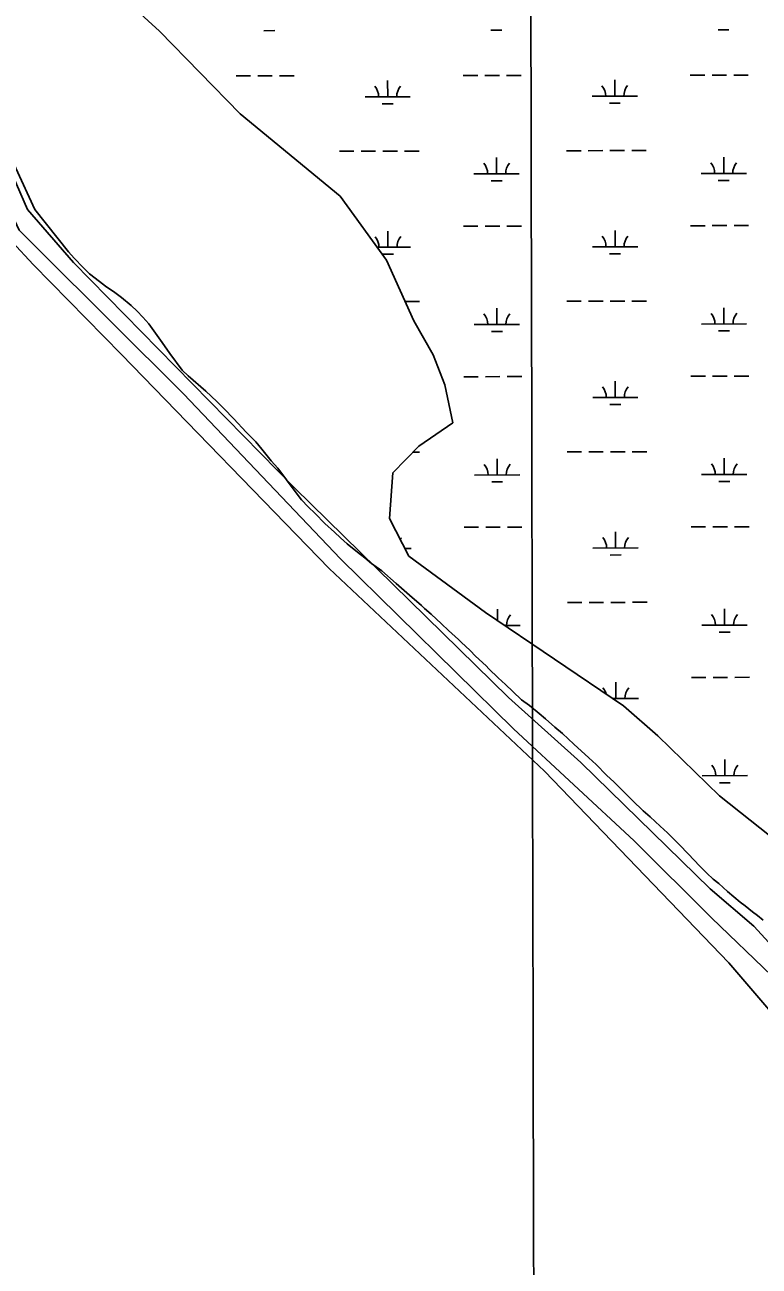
# Model space of a CAD drawing. Extents: x 3329332 to 3367211, y 631066 to 656469.
# Drawn here: x 3358615 to 3360238, y 649331 to 652074 of the extents above; entities that cross this region are included whole.
import ezdxf

# ---------------------------------------------------------------- set-up
doc = ezdxf.new("R2010")
doc.units = 0
for name, color, linetype in [('V-GRID-MAJR', 7, 'Continuous'), ('V-SITE-VEGE', 7, 'Continuous'), ('V-TOPO-SHOR', 7, 'Continuous'), ('V-WETL-SWMP', 7, 'Continuous')]:
    doc.layers.add(name, color=color, linetype=linetype)

msp = doc.modelspace()

# ---------------------------------------------------------------- linework, layer by layer
at = {"layer": 'V-GRID-MAJR'}
msp.add_spline([(3359767.8850000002, 636497.77), (3359754.665, 642557.165), (3359741.441, 648618.497), (3359728.217, 654679.853), (3359728.213, 654681.765)], degree=3, dxfattribs=at)
at = {"layer": 'V-SITE-VEGE'}
for p, q in [((3358637.6180000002, 651665.661), (3358538.237, 651880.5149999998)), ((3358711.723, 651571.951), (3358637.6180000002, 651665.661)), ((3358724.302, 651558.28), (3358711.723, 651571.951)), ((3358744.553, 651537.1900000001), (3358724.302, 651558.28)), ((3358758.248, 651523.4990000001), (3358744.553, 651537.1900000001)), ((3358780.255, 651506.286), (3358758.248, 651523.4990000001)), ((3358793.471, 651496.517), (3358780.255, 651506.286)), ((3358814.418, 651482.1190000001), (3358793.471, 651496.5170000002)), ((3358829.287, 651471.199), (3358814.418, 651482.1190000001)), ((3358850.166, 651453.449), (3358829.287, 651471.199)), ((3358863.324, 651440.889), (3358850.166, 651453.449)), ((3358875.913, 651427.778), (3358863.324, 651440.889)), ((3358889.029, 651412.983), (3358875.913, 651427.778)), ((3358918.94, 651372.133), (3358889.029, 651412.983)), ((3358935.7600000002, 651347.199), (3358918.94, 651372.133)), ((3358962.957, 651310.321), (3358935.7600000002, 651347.199)), ((3358976.687, 651298.305), (3358962.957, 651310.321)), ((3359015.687, 651264.54), (3358976.687, 651298.305)), ((3359039.815, 651241.694), (3359015.687, 651264.54)), ((3359055.15, 651226.291), (3359039.815, 651241.6940000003)), ((3359077.594, 651202.922), (3359055.15, 651226.2909999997)), ((3359104.39, 651173.875), (3359077.594, 651202.9220000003)), ((3359125.7490000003, 651152.205), (3359104.39, 651173.875)), ((3359139.399, 651136.278), (3359125.7490000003, 651152.205)), ((3359160.1180000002, 651110.706), (3359139.399, 651136.278)), ((3359174.315, 651094.212), (3359160.1180000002, 651110.706)), ((3359193.359, 651068.671), (3359174.315, 651094.212)), ((3359205.858, 651051.095), (3359193.359, 651068.671)), ((3359226.555, 651024.408), (3359205.858, 651051.095)), ((3359241.324, 651008.458), (3359226.555, 651024.408)), ((3359256.684, 650994.1730000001), (3359241.324, 651008.458)), ((3359278.5870000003, 650971.936), (3359256.684, 650994.1730000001)), ((3359299.444, 650953.066), (3359278.5870000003, 650971.936)), ((3359313.151, 650939.9339999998), (3359299.444, 650953.066)), ((3359327.975, 650926.777), (3359313.151, 650939.9339999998)), ((3359350.519, 650908.4379999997), (3359327.975, 650926.7769999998)), ((3359367.04, 650896.365), (3359350.519, 650908.4379999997)), ((3359381.876, 650883.767), (3359367.04, 650896.365)), ((3359404.453, 650867.103), (3359381.876, 650883.767)), ((3359436.312, 650839.629), (3359404.453, 650867.103)), ((3359465.401, 650813.331), (3359436.312, 650839.629)), ((3359492.335, 650790.9869999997), (3359465.401, 650813.3309999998)), ((3359498.903, 650784.147), (3359492.335, 650790.987)), ((3359513.738, 650771.549), (3359498.903, 650784.147)), ((3359536.213, 650749.857), (3359513.738, 650771.549)), ((3359551.573, 650735.572), (3359536.213, 650749.8570000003)), ((3359573.524, 650715.5650000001), (3359551.573, 650735.572)), ((3359579.557, 650709.853), (3359573.524, 650715.5650000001)), ((3359599.306, 650691.569), (3359579.557, 650709.853)), ((3359611.348, 650679.029), (3359599.306, 650691.569)), ((3359634.941, 650657.312), (3359611.348, 650679.029)), ((3359640.964, 650651.0430000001), (3359634.941, 650657.312)), ((3359661.237, 650631.071), (3359640.964, 650651.0430000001)), ((3359677.703, 650616.206), (3359661.237, 650631.071)), ((3359693.598, 650600.791), (3359677.703, 650616.206)), ((3359713.349, 650582.507), (3359693.598, 650600.791)), ((3359730.419, 650569.862), (3359713.349, 650582.507)), ((3359751.855, 650552.104), (3359730.419, 650569.862)), ((3359766.142, 650540.078), (3359751.855, 650552.104)), ((3359787.011, 650521.769), (3359766.142, 650540.078)), ((3359803.5, 650508.023), (3359787.011, 650521.769)), ((3359828.733, 650484.596), (3359803.5, 650508.023)), ((3359861.6550000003, 650454.306), (3359828.733, 650484.596)), ((3359878.1210000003, 650439.441), (3359861.6550000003, 650454.306)), ((3359901.12, 650416.059), (3359878.1210000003, 650439.441)), ((3359917.575, 650400.636), (3359901.12, 650416.059)), ((3359942.776, 650375.534), (3359917.575, 650400.636)), ((3359958.66, 650359.561), (3359942.776, 650375.534)), ((3359981.684, 650337.297), (3359958.66, 650359.561)), ((3359997.054, 650323.572), (3359981.684, 650337.297)), ((3360019.551, 650302.996), (3359997.054, 650323.572)), ((3360036.0300000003, 650288.6879999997), (3360019.551, 650302.996)), ((3360062.3140000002, 650261.888), (3360036.0300000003, 650288.6879999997)), ((3360081.471, 650241.939), (3360062.3140000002, 650261.888)), ((3360107.185, 650214.59), (3360081.471, 650241.939)), ((3360122.523, 650199.189), (3360107.185, 650214.59)), ((3360136.787, 650186.045), (3360122.523, 650199.189)), ((3360148.887, 650176.2980000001), (3360136.787, 650186.045)), ((3360168.6580000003, 650159.13), (3360148.887, 650176.2980000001)), ((3360196.687, 650135.6449999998), (3360168.6580000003, 650159.13)), ((3360207.691, 650127.04), (3360196.687, 650135.6449999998)), ((3360223.632, 650113.863), (3360207.691, 650127.04)), ((3360234.647, 650105.814), (3360223.632, 650113.863)), ((3360247.293, 650095.496), (3360234.647, 650105.814))]:
    msp.add_line(p, q, dxfattribs=at)
msp.add_lwpolyline([(3358460.001, 651844.154), (3358539.994, 651644.014), (3358633.537, 651544.3910000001), (3358829.012, 651345.241), (3359288.024, 650872.204), (3359763.543, 650424.532), (3360171.585, 650001.26), (3360648.363, 649444.507)], dxfattribs=at)
at = {"layer": 'V-TOPO-SHOR'}
for points in [[(3358117.972065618, 652666.965760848), (3357973.76749286, 652789.3370825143), (3357963.092765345, 652794.6492485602), (3357955.0993185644, 652791.9679678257), (3357955.0993185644, 652791.9679678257), (3357976.473971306, 652768.0128251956), (3358160.74152927, 652608.3908271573), (3358182.106102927, 652589.7680087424), (3358198.158510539, 652560.4704628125), (3358281.1219874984, 652395.3246379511), (3358332.0209655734, 652267.4446080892), (3358398.9521930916, 652120.9316807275), (3358444.528926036, 651987.7092475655), (3358562.379289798, 651702.6516419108), (3358581.1129781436, 651665.3606492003), (3358602.527947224, 651620.0762097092), (3358645.267173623, 651577.498248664), (3358965.8113716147, 651258.1635408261), (3359313.102862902, 650893.5544725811), (3359695.074619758, 650518.3462699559), (3359962.1595079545, 650270.8971481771), (3360133.1164135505, 650100.5853039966), (3360266.6664169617, 649972.8614999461)], [(3360317.3033388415, 649983.6218996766), (3360226.4673641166, 650082.09855322), (3360130.329302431, 650164.5681550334), (3359844.5208049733, 650443.9759453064), (3359684.2789432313, 650587.6463265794), (3359211.491369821, 651050.6665343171), (3358722.6413097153, 651548.3166122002), (3358621.1054097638, 651665.4362423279), (3358597.004120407, 651721.3802907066), (3358345.2560248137, 652318.1268858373), (3358278.334876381, 652459.3074889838), (3358222.159009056, 652557.8496565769), (3358198.0929964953, 652595.1305702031), (3358160.6911338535, 652635.0524482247), (3358117.972065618, 652666.965760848)]]:
    msp.add_lwpolyline(points, dxfattribs=at)
at = {"layer": 'V-WETL-SWMP'}
for p, q in [((3358913.119, 652059.525), (3358768.803, 652192.129)), ((3359091.608, 651876.964), (3358913.119, 652059.525)), ((3359143.5552070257, 652060.7187835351), (3359167.5551641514, 652060.7641479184)), ((3359645.4623104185, 652061.6674813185), (3359669.4622675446, 652061.712845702)), ((3360147.3694138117, 652062.616179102), (3360171.369370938, 652062.6615434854)), ((3359082.336336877, 651960.6018898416), (3359114.3362797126, 651960.6623756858)), ((3359130.3362511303, 651960.692618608), (3359162.336193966, 651960.7531044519)), ((3359178.3361653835, 651960.7833473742), (3359210.336108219, 651960.8438332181)), ((3359417.2674998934, 651914.8048890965), (3359417.199453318, 651950.8048247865)), ((3359584.2434402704, 651961.550587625), (3359616.2433831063, 651961.6110734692)), ((3359632.2433545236, 651961.6413163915), (3359664.243297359, 651961.7018022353)), ((3359680.243268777, 651961.7320451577), (3359712.2432116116, 651961.7925310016)), ((3359919.1746032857, 651915.7535868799), (3359919.1065567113, 651951.7535225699)), ((3360086.150543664, 651962.4992854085), (3360118.1504864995, 651962.5597712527)), ((3360134.150457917, 651962.5900141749), (3360166.150400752, 651962.6505000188)), ((3360182.1503721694, 651962.6807429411), (3360214.1503150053, 651962.741228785)), ((3359367.267589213, 651914.7103799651), (3359467.267410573, 651914.8993982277)), ((3359869.174692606, 651915.6590777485), (3359969.1745139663, 651915.8480960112)), ((3359405.296688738, 651899.3512344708), (3359429.296645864, 651899.3965988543)), ((3359907.203792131, 651900.2999322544), (3359931.203749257, 651900.3452966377)), ((3359312.088, 651694.888), (3359091.608, 651876.964)), ((3359310.6506468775, 651794.5321489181), (3359342.650589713, 651794.5926347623)), ((3359358.65056113, 651794.6228776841), (3359390.6505039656, 651794.6833635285)), ((3359406.650475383, 651794.7136064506), (3359438.6504182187, 651794.7740922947)), ((3359454.650389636, 651794.8043352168), (3359486.6503324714, 651794.8648210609)), ((3359658.06193808, 651744.4467302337), (3359657.9938915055, 651780.4466659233)), ((3359812.5577502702, 651795.4808467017), (3359844.5576931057, 651795.5413325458)), ((3359860.5576645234, 651795.5715754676), (3359892.5576073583, 651795.632061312)), ((3359908.5575787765, 651795.662304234), (3359940.5575216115, 651795.7227900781)), ((3359956.557493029, 651795.7530330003), (3359988.5574358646, 651795.8135188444)), ((3360159.969041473, 651745.3954280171), (3360159.9009948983, 651781.3953637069)), ((3360109.9691307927, 651745.3009188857), (3360209.9689521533, 651745.4899371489)), ((3359608.0620274, 651744.3522211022), (3359708.0618487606, 651744.5412393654)), ((3359646.091126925, 651728.993075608), (3359670.0910840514, 651729.0384399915)), ((3360147.998230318, 651729.9417733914), (3360171.998187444, 651729.9871377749)), ((3359414.511, 651553.409), (3359312.088, 651694.888)), ((3359417.8963164, 651582.1304833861), (3359417.8282698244, 651618.130419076)), ((3359584.872256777, 651628.8761819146), (3359616.8721996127, 651628.9366677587)), ((3359632.87217103, 651628.966910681), (3359664.8721138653, 651629.0273965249)), ((3359680.8720852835, 651629.0576394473), (3359712.872028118, 651629.1181252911)), ((3359919.803419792, 651583.0791811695), (3359919.7353732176, 651619.0791168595)), ((3360086.7793601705, 651629.8248796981), (3360118.779303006, 651629.8853655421)), ((3360134.779274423, 651629.9156084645), (3360166.7792172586, 651629.9760943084)), ((3360182.779188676, 651630.0063372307), (3360214.7791315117, 651630.0668230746)), ((3359393.75126854, 651582.0848447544), (3359467.8962270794, 651582.2249925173)), ((3359869.8035091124, 651582.9846720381), (3359969.8033304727, 651583.1736903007)), ((3359405.925505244, 651566.6768287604), (3359429.9254623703, 651566.7221931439)), ((3359474.847, 651419.835), (3359414.511, 651553.409)), ((3359907.8326086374, 651567.6255265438), (3359931.8325657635, 651567.6708909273)), ((3359455.7417877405, 651462.1308038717), (3359487.2791489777, 651462.1904153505)), ((3359658.6907545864, 651411.7723245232), (3359658.622708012, 651447.7722602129)), ((3359813.1865667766, 651462.8064409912), (3359845.186509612, 651462.8669268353)), ((3359861.1864810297, 651462.8971697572), (3359893.1864238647, 651462.9576556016)), ((3359909.186395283, 651462.9878985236), (3359941.186338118, 651463.0483843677)), ((3359957.1863095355, 651463.0786272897), (3359989.186252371, 651463.1391131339)), ((3360160.59785798, 651412.7210223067), (3360160.5298114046, 651448.7209579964)), ((3359517.71, 651344.803), (3359474.847, 651419.835)), ((3359608.6908439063, 651411.6778153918), (3359708.690665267, 651411.8668336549)), ((3359646.7199434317, 651396.3186698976), (3359670.719900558, 651396.364034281)), ((3360110.597947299, 651412.6265131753), (3360210.5977686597, 651412.8155314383)), ((3360148.6270468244, 651397.267367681), (3360172.6270039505, 651397.3127320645)), ((3359543.679, 651277.9670000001), (3359517.71, 651344.803)), ((3359585.5010732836, 651296.2017762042), (3359617.501016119, 651296.2622620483)), ((3359633.5009875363, 651296.2925049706), (3359665.500930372, 651296.3529908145)), ((3359681.50090179, 651296.3832337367), (3359713.5008446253, 651296.4437195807)), ((3359920.432236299, 651250.4047754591), (3359920.364189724, 651286.4047111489)), ((3360087.408176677, 651297.1504739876), (3360119.4081195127, 651297.2109598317)), ((3360135.40809093, 651297.2412027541), (3360167.408033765, 651297.3016885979)), ((3360183.4080051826, 651297.3319315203), (3360215.407948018, 651297.3924173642)), ((3359561.444, 651194.253), (3359543.679, 651277.9670000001)), ((3359870.432325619, 651250.3102663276), (3359970.4321469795, 651250.4992845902)), ((3359908.461425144, 651234.9511208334), (3359932.46138227, 651234.9964852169)), ((3359486.444, 651143.035), (3359561.444, 651194.253)), ((3359428.3370000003, 651083.62), (3359486.444, 651143.035)), ((3359473.1954281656, 651129.4882002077), (3359487.9079654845, 651129.51600964)), ((3359659.319571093, 651079.0979188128), (3359659.2515245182, 651115.0978545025)), ((3359813.815383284, 651130.1320352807), (3359845.8153261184, 651130.1925211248)), ((3359861.815297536, 651130.2227640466), (3359893.815240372, 651130.283249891)), ((3359909.815211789, 651130.3134928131), (3359941.8151546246, 651130.3739786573)), ((3359957.8151260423, 651130.4042215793), (3359989.8150688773, 651130.4647074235)), ((3360161.2266744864, 651080.0466165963), (3360161.1586279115, 651116.0465522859)), ((3359421.102, 650982.8339999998), (3359428.3370000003, 651083.62)), ((3359609.319660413, 651079.0034096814), (3359709.3194817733, 651079.1924279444)), ((3359647.3487599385, 651063.6442641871), (3359671.348717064, 651063.6896285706)), ((3360111.226763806, 651079.9521074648), (3360211.2265851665, 651080.1411257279)), ((3360149.255863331, 651064.5929619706), (3360173.2558204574, 651064.6383263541)), ((3359464.061, 650899.411), (3359421.102, 650982.8339999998)), ((3359586.12988979, 650963.5273704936), (3359618.1298326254, 650963.5878563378)), ((3359634.129804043, 650963.6180992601), (3359666.1297468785, 650963.678585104)), ((3359682.129718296, 650963.7088280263), (3359714.1296611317, 650963.7693138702)), ((3359921.0610528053, 650917.7303697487), (3359920.9930062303, 650953.7303054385)), ((3360088.036993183, 650964.4760682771), (3360120.036936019, 650964.5365541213)), ((3360136.0369074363, 650964.5667970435), (3360168.0368502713, 650964.6272828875)), ((3360184.036821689, 650964.6575258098), (3360216.0367645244, 650964.7180116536)), ((3359455.080934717, 650916.8495806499), (3359469.153860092, 650916.8761810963)), ((3359633.474, 650775.4890000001), (3359464.061, 650899.411)), ((3359871.061142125, 650917.6358606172), (3359971.060963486, 650917.8248788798)), ((3359909.0902416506, 650902.276715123), (3359933.090198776, 650902.3220795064)), ((3359814.4441997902, 650797.4576295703), (3359846.4441426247, 650797.5181154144)), ((3359862.4441140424, 650797.5483583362), (3359894.4440568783, 650797.6088441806)), ((3359910.4440282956, 650797.6390871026), (3359942.443971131, 650797.6995729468)), ((3359958.4439425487, 650797.7298158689), (3359990.4438853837, 650797.790301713)), ((3359938.223, 650569.211), (3359633.474, 650775.4890000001)), ((3359659.927293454, 650757.5833383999), (3359659.8803410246, 650782.423448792)), ((3360161.855490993, 650747.3722108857), (3360161.787444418, 650783.3721465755)), ((3359676.3686347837, 650746.4545504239), (3359709.9482982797, 650746.518022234)), ((3360111.855580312, 650747.2777017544), (3360211.855401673, 650747.4667200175)), ((3360149.884679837, 650731.9185562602), (3360173.8846369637, 650731.9639206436)), ((3359921.689869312, 650585.0559640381), (3359921.6218227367, 650621.0558997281)), ((3360088.6658096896, 650631.8016625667), (3360120.6657525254, 650631.8621484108)), ((3360136.6657239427, 650631.8923913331), (3360168.6656667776, 650631.952877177)), ((3360184.665638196, 650631.9831200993), (3360216.665581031, 650632.0436059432)), ((3359914.833267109, 650585.0430037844), (3359971.689779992, 650585.1504731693)), ((3360014.58, 650502.957), (3359938.223, 650569.211)), ((3360150.498, 650370.256), (3360014.58, 650502.957)), ((3360162.484307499, 650414.6978051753), (3360162.416260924, 650450.697740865)), ((3360112.4843968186, 650414.6032960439), (3360212.4842181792, 650414.792314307)), ((3360150.5134963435, 650399.2441505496), (3360174.51345347, 650399.2895149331)), ((3360286.125, 650262.728), (3360150.498, 650370.256))]:
    msp.add_line(p, q, dxfattribs=at)
for centre, radius, start, end in [((3359362.0237650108, 651915.1752721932), 35.24628790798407, 359.336479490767, 40.88013782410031), ((3359472.509439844, 651915.3841106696), 35.24628790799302, 139.33647648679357, 180.8801348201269), ((3359863.9308684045, 651916.1239699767), 35.24628790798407, 359.336479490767, 40.88013782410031), ((3359974.416543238, 651916.3328084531), 35.24628790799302, 139.33647648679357, 180.8801348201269), ((3359602.8182031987, 651744.8171133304), 35.24628790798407, 359.336479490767, 40.88013782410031), ((3359713.3038780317, 651745.0259518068), 35.24628790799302, 139.33647648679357, 180.8801348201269), ((3360104.725306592, 651745.7658111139), 35.24628790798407, 359.336479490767, 40.88013782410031), ((3360215.2109814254, 651745.9746495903), 35.24628790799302, 139.33647648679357, 180.8801348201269), ((3359362.652581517, 651582.5008664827), 35.24628790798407, 359.336479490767, 40.88013782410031), ((3359473.1382563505, 651582.7097049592), 35.24628790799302, 139.33647648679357, 180.8801348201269), ((3359864.559684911, 651583.4495642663), 35.24628790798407, 359.336479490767, 40.88013782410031), ((3359975.045359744, 651583.6584027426), 35.24628790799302, 139.33647648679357, 180.8801348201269), ((3359603.447019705, 651412.1427076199), 35.24628790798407, 359.336479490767, 40.88013782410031), ((3359713.932694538, 651412.3515460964), 35.24628790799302, 139.33647648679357, 180.8801348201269), ((3360105.3541230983, 651413.0914054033), 35.24628790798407, 359.336479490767, 40.88013782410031), ((3360215.8397979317, 651413.3002438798), 35.24628790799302, 139.33647648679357, 180.8801348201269), ((3359865.188501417, 651250.7751585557), 35.24628790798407, 359.336479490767, 40.88013782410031), ((3359975.6741762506, 651250.9839970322), 35.24628790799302, 139.33647648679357, 180.8801348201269), ((3359604.075836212, 651079.4683019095), 35.24628790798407, 359.336479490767, 40.88013782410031), ((3359714.561511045, 651079.6771403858), 35.24628790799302, 139.33647648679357, 180.8801348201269), ((3360105.9829396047, 651080.4169996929), 35.24628790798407, 359.336479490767, 40.88013782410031), ((3360216.468614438, 651080.6258381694), 35.24628790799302, 139.33647648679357, 180.8801348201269), ((3359474.3958893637, 650917.3608935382), 35.24628790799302, 139.33647648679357, 146.83956646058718), ((3359865.8173179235, 650918.1007528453), 35.24628790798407, 359.336479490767, 40.88013782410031), ((3359976.302992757, 650918.3095913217), 35.24628790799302, 139.33647648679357, 180.8801348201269), ((3359715.190327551, 650747.0027346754), 35.24628790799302, 139.33647648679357, 180.8801348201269), ((3360106.611756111, 650747.7425939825), 35.24628790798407, 359.336479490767, 40.88013782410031), ((3360217.0974309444, 650747.9514324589), 35.24628790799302, 139.33647648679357, 180.8801348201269), ((3359866.44613443, 650585.4263471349), 35.24628790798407, 15.416862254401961, 40.88013782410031), ((3359976.9318092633, 650585.6351856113), 35.24628790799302, 139.33647648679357, 180.8801348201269), ((3360107.2405726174, 650415.0681882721), 35.24628790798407, 359.336479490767, 40.88013782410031), ((3360217.726247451, 650415.2770267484), 35.24628790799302, 139.33647648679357, 180.8801348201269)]:
    msp.add_arc(centre, radius, start, end, dxfattribs=at)

doc.saveas('drawing.dxf')
